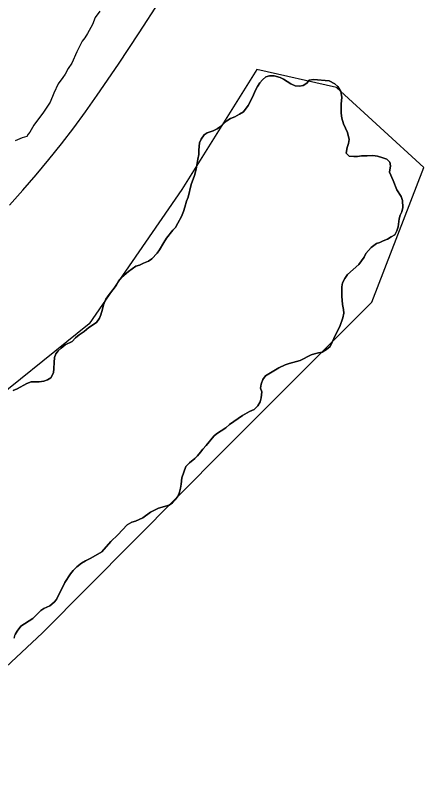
# Model space of a CAD drawing. Extents: x 3177385 to 3215275, y 903885 to 929304.
# Drawn here: x 3201518 to 3201866, y 923835 to 924487 of the extents above; entities that cross this region are included whole.
import ezdxf

# ---------------------------------------------------------------- set-up
doc = ezdxf.new("R2010")
doc.units = 0
for name, color, linetype in [('V-BORW-LINE', 7, 'Continuous'), ('V-LEVE-TOET', 7, 'Continuous'), ('V-SITE-VEGE', 7, 'Continuous'), ('V-TOPO-SHOR', 7, 'Continuous')]:
    doc.layers.add(name, color=color, linetype=linetype)

msp = doc.modelspace()

# ---------------------------------------------------------------- linework, layer by layer
at = {"layer": 'V-BORW-LINE'}
for points in [[(3201723.76, 924440.9), (3201660.02, 924338.49)], [(3201791.64, 924425.49), (3201723.76, 924440.9)], [(3201866.13, 924357.36), (3201791.64, 924425.49)], [(3201822, 924242.44), (3201866.13, 924357.36)], [(3201660.02, 924338.49), (3201580.8, 924224.08)], [(3201696.01, 924116.41), (3201822, 924242.44)], [(3201580.8, 924224.08), (3201482.62, 924144.83)], [(3201541.12, 923960.24), (3201696.01, 924116.41)], [(3201406.91, 923835.06), (3201541.12, 923960.24)]]:
    msp.add_lwpolyline(points, dxfattribs=at)
at = {"layer": 'V-LEVE-TOET'}
msp.add_lwpolyline([(3201512.84, 924325.35), (3201524.33, 924338.05), (3201535.57, 924350.98), (3201546.54, 924364.15), (3201557.25, 924377.54), (3201567.68, 924391.14), (3201577.83, 924404.94), (3201587.68, 924418.93), (3201605.76, 924445.4), (3201623.46, 924472.12), (3201640.76, 924499.1)], dxfattribs=at)
at = {"layer": 'V-SITE-VEGE'}
for p, q in [((3201589.99, 924490.72), (3201585.88, 924485.24)), ((3201585.88, 924485.24), (3201583.6, 924479.31)), ((3201583.6, 924479.31), (3201579.48, 924471.55)), ((3201579.48, 924471.55), (3201577.2, 924467.9)), ((3201574.92, 924465.16), (3201570.35, 924456.03)), ((3201577.2, 924467.9), (3201574.92, 924465.16)), ((3201570.35, 924456.03), (3201566.24, 924446.44)), ((3201566.24, 924446.44), (3201563.04, 924441.88)), ((3201563.04, 924441.88), (3201560.3, 924436.85)), ((3201558.47, 924434.11), (3201554.36, 924428.64)), ((3201560.3, 924436.85), (3201558.47, 924434.11)), ((3201726.48, 924429.46), (3201728.75, 924432.14)), ((3201728.75, 924432.14), (3201731.64, 924434.62)), ((3201731.64, 924434.62), (3201734.74, 924435.65)), ((3201734.74, 924435.65), (3201738.66, 924435.65)), ((3201738.66, 924435.65), (3201743.82, 924434.21)), ((3201743.82, 924434.21), (3201746.71, 924432.76)), ((3201746.71, 924432.76), (3201749.6, 924430.69)), ((3201766.52, 924429.45), (3201768.59, 924431.93)), ((3201768.59, 924431.93), (3201772.09, 924432.34)), ((3201772.09, 924432.34), (3201785.51, 924431.3)), ((3201554.36, 924428.64), (3201550.71, 924420.88)), ((3201722.97, 924423.89), (3201724.42, 924426.57)), ((3201724.42, 924426.57), (3201726.48, 924429.46)), ((3201749.6, 924430.69), (3201752.9, 924428.63)), ((3201752.9, 924428.63), (3201756.61, 924426.98)), ((3201756.61, 924426.98), (3201760.33, 924426.77)), ((3201760.33, 924426.77), (3201763.43, 924427.39)), ((3201763.43, 924427.39), (3201766.52, 924429.45)), ((3201785.51, 924431.3), (3201790.26, 924428.62)), ((3201790.26, 924428.62), (3201792.94, 924426.55)), ((3201792.94, 924426.55), (3201795.42, 924422.21)), ((3201550.71, 924420.88), (3201547.51, 924413.12)), ((3201719.88, 924416.67), (3201722.97, 924423.89)), ((3201795.42, 924422.21), (3201796.24, 924417.47)), ((3201547.51, 924413.12), (3201542.03, 924404.44)), ((3201716.36, 924410.27), (3201719.88, 924416.67)), ((3201796.24, 924417.47), (3201795.82, 924411.28)), ((3201712.44, 924404.9), (3201716.36, 924410.27)), ((3201795.82, 924411.28), (3201795.82, 924403.85)), ((3201542.03, 924404.44), (3201533.81, 924393.49)), ((3201698.2, 924397.27), (3201701.5, 924399.13)), ((3201701.5, 924399.13), (3201705.01, 924400.57)), ((3201705.01, 924400.57), (3201709.14, 924402.84)), ((3201709.14, 924402.84), (3201712.44, 924404.9)), ((3201795.82, 924403.85), (3201796.23, 924399.31)), ((3201796.23, 924399.31), (3201797.88, 924394.56)), ((3201533.81, 924393.49), (3201530.15, 924387.55)), ((3201692.83, 924392.32), (3201698.2, 924397.27)), ((3201797.88, 924394.56), (3201801.18, 924387.13)), ((3201530.15, 924387.55), (3201528.78, 924385.73)), ((3201679, 924385.1), (3201681.48, 924386.96)), ((3201681.48, 924386.96), (3201686.64, 924388.61)), ((3201686.64, 924388.61), (3201690.15, 924390.26)), ((3201690.15, 924390.26), (3201692.83, 924392.32)), ((3201801.18, 924387.13), (3201802.63, 924381.14)), ((3201523.76, 924382.53), (3201517.82, 924380.25)), ((3201527.87, 924383.9), (3201523.76, 924382.53)), ((3201528.78, 924385.73), (3201527.87, 924383.9)), ((3201675.08, 924378.5), (3201676.32, 924381.59)), ((3201676.32, 924381.59), (3201679, 924385.1)), ((3201802.63, 924381.14), (3201802, 924377.84)), ((3201674.25, 924372.1), (3201675.08, 924378.5)), ((3201800.97, 924374.54), (3201799.94, 924369.59)), ((3201802, 924377.84), (3201800.97, 924374.54)), ((3201673.63, 924364.46), (3201674.25, 924368.59)), ((3201674.25, 924368.59), (3201674.25, 924372.1)), ((3201799.94, 924369.59), (3201802.62, 924367.11)), ((3201802.62, 924367.11), (3201806.54, 924366.7)), ((3201806.54, 924366.7), (3201809.64, 924366.7)), ((3201809.64, 924366.7), (3201813.15, 924367.31)), ((3201813.15, 924367.31), (3201817.89, 924367.31)), ((3201817.89, 924367.31), (3201822.85, 924367.52)), ((3201822.85, 924367.52), (3201826.77, 924367.1)), ((3201826.77, 924367.1), (3201831.31, 924365.66)), ((3201672.18, 924356), (3201673.63, 924364.46)), ((3201831.31, 924365.66), (3201834.61, 924364.42)), ((3201834.61, 924364.42), (3201837.29, 924361.94)), ((3201837.29, 924361.94), (3201837.7, 924358.85)), ((3201670.73, 924350.43), (3201672.18, 924356)), ((3201837.7, 924358.85), (3201837.08, 924353.27)), ((3201667.84, 924342.8), (3201670.73, 924350.43)), ((3201837.08, 924353.27), (3201840.18, 924346.25)), ((3201665.16, 924332.06), (3201667.84, 924342.8)), ((3201840.18, 924346.25), (3201843.27, 924338.41)), ((3201843.27, 924338.41), (3201846.99, 924332.63)), ((3201662.47, 924323.4), (3201663.92, 924328.56)), ((3201663.92, 924328.56), (3201665.16, 924332.06)), ((3201846.99, 924332.63), (3201848.02, 924329.12)), ((3201848.02, 924329.12), (3201848.43, 924323.34)), ((3201661.23, 924319.68), (3201662.47, 924323.4)), ((3201848.43, 924323.34), (3201847.6, 924319.63)), ((3201656.48, 924309.78), (3201659.58, 924315.55)), ((3201659.58, 924315.55), (3201661.23, 924319.68)), ((3201846.15, 924316.74), (3201845.33, 924313.64)), ((3201847.6, 924319.63), (3201846.15, 924316.74)), ((3201654.42, 924306.27), (3201656.48, 924309.78)), ((3201845.33, 924313.64), (3201844.29, 924306.63)), ((3201646.77, 924296.98), (3201652.14, 924303.79)), ((3201652.14, 924303.79), (3201654.42, 924306.27)), ((3201843.26, 924303.32), (3201841.61, 924299.82)), ((3201844.29, 924306.63), (3201843.26, 924303.32)), ((3201644.51, 924293.48), (3201646.77, 924296.98)), ((3201831.7, 924294.87), (3201828.81, 924293.42)), ((3201835.21, 924296.31), (3201831.7, 924294.87)), ((3201838.31, 924298.17), (3201835.21, 924296.31)), ((3201841.61, 924299.82), (3201838.31, 924298.17)), ((3201640.79, 924287.08), (3201644.51, 924293.48)), ((3201821.38, 924289.09), (3201816.84, 924283.93)), ((3201825.92, 924292.39), (3201821.38, 924289.09)), ((3201828.81, 924293.42), (3201825.92, 924292.39)), ((3201634.18, 924279.44), (3201638.73, 924284.19)), ((3201638.73, 924284.19), (3201640.79, 924287.08)), ((3201816.84, 924283.93), (3201815.39, 924280.83)), ((3201623.86, 924274.08), (3201627.17, 924275.73)), ((3201627.17, 924275.73), (3201631.5, 924277.38)), ((3201631.5, 924277.38), (3201634.18, 924279.44)), ((3201815.39, 924280.83), (3201810.85, 924274.65)), ((3201608.38, 924263.56), (3201614.37, 924268.72)), ((3201614.37, 924268.72), (3201620.77, 924273.05)), ((3201620.77, 924273.05), (3201623.86, 924274.08)), ((3201810.85, 924274.65), (3201801.15, 924266.19)), ((3201605.9, 924260.26), (3201608.38, 924263.56)), ((3201798.88, 924262.68), (3201796.81, 924258.96)), ((3201801.15, 924266.19), (3201798.88, 924262.68)), ((3201601.15, 924253.04), (3201603.84, 924256.75)), ((3201603.84, 924256.75), (3201605.9, 924260.26)), ((3201796.81, 924258.96), (3201796.4, 924255.46)), ((3201595.17, 924244.99), (3201598.06, 924249.12)), ((3201598.06, 924249.12), (3201601.15, 924253.04)), ((3201796.4, 924255.46), (3201796.19, 924247.61)), ((3201593.1, 924240.24), (3201595.17, 924244.99)), ((3201796.19, 924247.61), (3201796.81, 924240.6)), ((3201590.83, 924231.78), (3201592.27, 924236.53)), ((3201592.27, 924236.53), (3201593.1, 924240.24)), ((3201796.81, 924240.6), (3201797.84, 924236.26)), ((3201797.84, 924236.26), (3201798.04, 924233.17)), ((3201589.59, 924228.89), (3201590.83, 924231.78)), ((3201798.04, 924233.17), (3201797.21, 924229.04)), ((3201580.5, 924220.84), (3201587.11, 924225.18)), ((3201587.11, 924225.18), (3201589.59, 924228.89)), ((3201797.21, 924229.04), (3201794.73, 924221.61)), ((3201572.45, 924214.66), (3201576.58, 924217.54)), ((3201576.58, 924217.54), (3201580.5, 924220.84)), ((3201794.73, 924221.61), (3201791.23, 924215.21)), ((3201566.26, 924208.88), (3201569.36, 924211.97)), ((3201569.36, 924211.97), (3201572.45, 924214.66)), ((3201791.23, 924215.21), (3201786.48, 924204.69)), ((3201556.97, 924203.31), (3201560.48, 924205.99)), ((3201560.48, 924205.99), (3201566.26, 924208.88)), ((3201786.48, 924204.69), (3201783.38, 924202.01)), ((3201551.4, 924195.26), (3201552.43, 924198.36)), ((3201552.43, 924198.36), (3201554.49, 924200.83)), ((3201554.49, 924200.83), (3201556.97, 924203.31)), ((3201770.17, 924197.67), (3201760.88, 924192.72)), ((3201773.06, 924198.5), (3201770.17, 924197.67)), ((3201776.36, 924199.12), (3201773.06, 924198.5)), ((3201779.46, 924199.94), (3201776.36, 924199.12)), ((3201783.38, 924202.01), (3201779.46, 924199.94)), ((3201550.77, 924185.97), (3201550.98, 924190.93)), ((3201550.98, 924190.93), (3201551.4, 924195.26)), ((3201760.88, 924192.72), (3201751.39, 924190.25)), ((3201550.36, 924182.05), (3201550.77, 924185.97)), ((3201742.72, 924186.33), (3201731.16, 924179.73)), ((3201747.88, 924189.01), (3201742.72, 924186.33)), ((3201751.39, 924190.25), (3201747.88, 924189.01)), ((3201545.41, 924176.28), (3201548.29, 924177.92)), ((3201548.29, 924177.92), (3201550.36, 924182.05)), ((3201731.16, 924179.73), (3201729.09, 924176.43)), ((3201519.6, 924168.44), (3201527.86, 924172.98)), ((3201527.86, 924172.98), (3201531.37, 924174.42)), ((3201531.37, 924174.42), (3201538.18, 924174.42)), ((3201538.18, 924174.42), (3201542.1, 924175.04)), ((3201542.1, 924175.04), (3201545.41, 924176.28)), ((3201727.44, 924172.51), (3201727.03, 924169)), ((3201729.09, 924176.43), (3201727.44, 924172.51)), ((3201516.1, 924167), (3201519.6, 924168.44)), ((3201727.03, 924169), (3201728.06, 924165.9)), ((3201728.06, 924165.9), (3201727.64, 924160.95)), ((3201727.64, 924160.95), (3201726.61, 924157.44)), ((3201724.75, 924153.93), (3201721.45, 924150.84)), ((3201726.61, 924157.44), (3201724.75, 924153.93)), ((3201711.54, 924145.89), (3201700.6, 924138.05)), ((3201717.52, 924149.19), (3201711.54, 924145.89)), ((3201721.45, 924150.84), (3201717.52, 924149.19)), ((3201697.5, 924135.37), (3201689.45, 924130.21)), ((3201700.6, 924138.05), (3201697.5, 924135.37)), ((3201687.18, 924128.15), (3201680.78, 924120.1)), ((3201689.45, 924130.21), (3201687.18, 924128.15)), ((3201680.78, 924120.1), (3201677.89, 924117)), ((3201675.82, 924114.53), (3201673.35, 924111.23)), ((3201677.89, 924117), (3201675.82, 924114.53)), ((3201671.08, 924108.96), (3201666.33, 924105.45)), ((3201673.35, 924111.23), (3201671.08, 924108.96)), ((3201663.23, 924102.35), (3201659.93, 924092.66)), ((3201666.33, 924105.45), (3201663.23, 924102.35)), ((3201659.93, 924092.66), (3201659.31, 924087.29)), ((3201659.31, 924087.29), (3201658.69, 924083.78)), ((3201657.86, 924080.48), (3201656.83, 924077.38)), ((3201658.69, 924083.78), (3201657.86, 924080.48)), ((3201654.35, 924073.88), (3201651.87, 924071.4)), ((3201656.83, 924077.38), (3201654.35, 924073.88)), ((3201640.11, 924066.66), (3201637.22, 924065.42)), ((3201649.19, 924069.34), (3201640.11, 924066.66)), ((3201651.87, 924071.4), (3201649.19, 924069.34)), ((3201633.29, 924063.36), (3201626.69, 924058.61)), ((3201637.22, 924065.42), (3201633.29, 924063.36)), ((3201617.2, 924054.9), (3201613.27, 924052.63)), ((3201620.5, 924055.72), (3201617.2, 924054.9)), ((3201626.69, 924058.61), (3201620.5, 924055.72)), ((3201613.27, 924052.63), (3201605.22, 924043.96)), ((3201605.22, 924043.96), (3201599.44, 924038.19)), ((3201599.44, 924038.19), (3201591.59, 924029.52)), ((3201591.59, 924029.52), (3201582.31, 924023.95)), ((3201577.76, 924021.68), (3201574.46, 924019.83)), ((3201582.31, 924023.95), (3201577.76, 924021.68)), ((3201570.33, 924016.73), (3201567.23, 924013.64)), ((3201574.46, 924019.83), (3201570.33, 924016.73)), ((3201564.97, 924010.75), (3201560.01, 924003.32)), ((3201567.23, 924013.64), (3201564.97, 924010.75)), ((3201560.01, 924003.32), (3201552.99, 923988.87)), ((3201552.99, 923988.87), (3201550.92, 923986.4)), ((3201547.21, 923983.3), (3201542.25, 923981.24)), ((3201550.92, 923986.4), (3201547.21, 923983.3)), ((3201539.57, 923979.38), (3201532.76, 923972.57)), ((3201542.25, 923981.24), (3201539.57, 923979.38)), ((3201532.76, 923972.57), (3201522.64, 923965.97)), ((3201522.64, 923965.97), (3201519.54, 923961.84)), ((3201519.54, 923961.84), (3201517.89, 923958.96))]:
    msp.add_line(p, q, dxfattribs=at)
at = {"layer": 'V-TOPO-SHOR'}
for points in [[(3201797.84, 924236.26), (3201796.81, 924240.6), (3201796.19, 924247.61), (3201796.4, 924255.46), (3201796.81, 924258.96), (3201798.88, 924262.68), (3201801.15, 924266.19), (3201810.85, 924274.65), (3201815.39, 924280.83), (3201816.84, 924283.93), (3201821.38, 924289.09), (3201825.92, 924292.39), (3201828.81, 924293.42), (3201831.7, 924294.87), (3201835.21, 924296.31), (3201838.31, 924298.17), (3201841.61, 924299.82), (3201843.26, 924303.32), (3201844.29, 924306.63), (3201845.33, 924313.64), (3201846.15, 924316.74), (3201847.6, 924319.63), (3201848.43, 924323.34), (3201848.02, 924329.12), (3201846.99, 924332.63), (3201843.27, 924338.41), (3201840.18, 924346.25), (3201837.08, 924353.27), (3201837.7, 924358.85), (3201837.29, 924361.94), (3201834.61, 924364.42), (3201831.31, 924365.66), (3201826.77, 924367.1), (3201822.85, 924367.52), (3201817.89, 924367.31), (3201813.15, 924367.31), (3201809.64, 924366.7), (3201806.54, 924366.7), (3201802.62, 924367.11), (3201799.94, 924369.59), (3201800.97, 924374.54), (3201802, 924377.84), (3201802.63, 924381.14), (3201801.18, 924387.13), (3201797.88, 924394.56), (3201796.23, 924399.31), (3201795.82, 924403.85), (3201795.82, 924411.28), (3201796.24, 924417.47), (3201795.42, 924422.22), (3201792.94, 924426.55), (3201790.26, 924428.62), (3201785.51, 924431.3), (3201772.09, 924432.34), (3201768.59, 924431.93), (3201766.52, 924429.45), (3201763.43, 924427.39), (3201760.33, 924426.77), (3201756.61, 924426.98), (3201752.9, 924428.63), (3201749.6, 924430.69), (3201746.71, 924432.76), (3201743.82, 924434.2), (3201738.66, 924435.65), (3201734.74, 924435.65), (3201731.64, 924434.62), (3201728.75, 924432.14), (3201726.48, 924429.46), (3201724.42, 924426.57), (3201722.97, 924423.89), (3201719.88, 924416.67), (3201716.36, 924410.27), (3201712.44, 924404.9), (3201709.14, 924402.84), (3201705.01, 924400.57), (3201701.5, 924399.13), (3201698.2, 924397.27), (3201692.83, 924392.32), (3201690.15, 924390.26), (3201686.64, 924388.61), (3201681.48, 924386.96), (3201679, 924385.1), (3201676.32, 924381.59), (3201675.08, 924378.5), (3201674.25, 924372.1), (3201674.25, 924368.59), (3201673.63, 924364.46), (3201672.18, 924356), (3201670.73, 924350.43), (3201667.84, 924342.8), (3201665.16, 924332.06), (3201663.92, 924328.56), (3201662.47, 924323.4), (3201661.23, 924319.68), (3201659.58, 924315.55), (3201656.48, 924309.78), (3201654.42, 924306.27), (3201652.15, 924303.79), (3201646.78, 924296.98), (3201644.51, 924293.48), (3201640.79, 924287.08)], [(3201640.79, 924287.08), (3201638.73, 924284.19), (3201634.18, 924279.44), (3201631.5, 924277.38), (3201627.17, 924275.73), (3201623.86, 924274.08), (3201620.77, 924273.05), (3201614.37, 924268.72), (3201608.38, 924263.56), (3201605.9, 924260.26), (3201603.84, 924256.75), (3201601.15, 924253.04), (3201598.06, 924249.12), (3201595.17, 924244.99), (3201593.1, 924240.24), (3201592.27, 924236.53), (3201590.83, 924231.78), (3201589.59, 924228.89), (3201587.11, 924225.18), (3201580.5, 924220.84), (3201576.58, 924217.54), (3201572.45, 924214.66), (3201569.36, 924211.97), (3201566.26, 924208.88), (3201560.48, 924205.99), (3201556.97, 924203.31), (3201554.49, 924200.83), (3201552.43, 924198.36), (3201551.4, 924195.26), (3201550.98, 924190.93), (3201550.77, 924185.97), (3201550.36, 924182.05), (3201548.29, 924177.93), (3201545.41, 924176.28), (3201542.1, 924175.04), (3201538.18, 924174.42), (3201531.37, 924174.42), (3201527.86, 924172.98), (3201519.6, 924168.44), (3201516.1, 924167)], [(3201516.86, 923955.86), (3201517.89, 923958.96), (3201519.54, 923961.85), (3201522.64, 923965.97), (3201532.76, 923972.57), (3201539.57, 923979.38), (3201542.25, 923981.24), (3201547.21, 923983.3), (3201550.92, 923986.4), (3201552.99, 923988.87), (3201560.01, 924003.32), (3201564.97, 924010.75), (3201567.23, 924013.64), (3201570.33, 924016.73), (3201574.46, 924019.83), (3201577.76, 924021.68), (3201582.3, 924023.95), (3201591.59, 924029.52), (3201599.44, 924038.19), (3201605.22, 924043.96), (3201613.27, 924052.63), (3201617.19, 924054.9), (3201620.5, 924055.72), (3201626.69, 924058.61), (3201633.29, 924063.36), (3201637.22, 924065.42), (3201640.11, 924066.66), (3201649.19, 924069.34), (3201651.87, 924071.4), (3201654.35, 924073.88), (3201656.83, 924077.38), (3201657.86, 924080.48), (3201658.69, 924083.78), (3201659.31, 924087.29), (3201659.93, 924092.66), (3201663.23, 924102.35), (3201666.33, 924105.45), (3201671.08, 924108.96), (3201673.35, 924111.23), (3201675.82, 924114.53), (3201677.89, 924117), (3201680.78, 924120.1), (3201687.18, 924128.15), (3201689.45, 924130.21), (3201697.5, 924135.37), (3201700.6, 924138.05), (3201711.54, 924145.89), (3201717.52, 924149.19), (3201721.45, 924150.84), (3201724.75, 924153.93), (3201726.61, 924157.44), (3201727.64, 924160.95), (3201728.06, 924165.9), (3201727.03, 924169), (3201727.44, 924172.51), (3201729.09, 924176.43), (3201731.16, 924179.73), (3201742.72, 924186.33), (3201747.88, 924189.01), (3201751.39, 924190.25), (3201760.88, 924192.72), (3201770.17, 924197.67), (3201773.06, 924198.5), (3201776.36, 924199.12), (3201779.46, 924199.94), (3201783.38, 924202.01), (3201786.48, 924204.69), (3201791.23, 924215.21), (3201794.73, 924221.61), (3201797.21, 924229.04), (3201798.04, 924233.17), (3201797.84, 924236.26)]]:
    msp.add_lwpolyline(points, dxfattribs=at)

doc.saveas('drawing.dxf')
